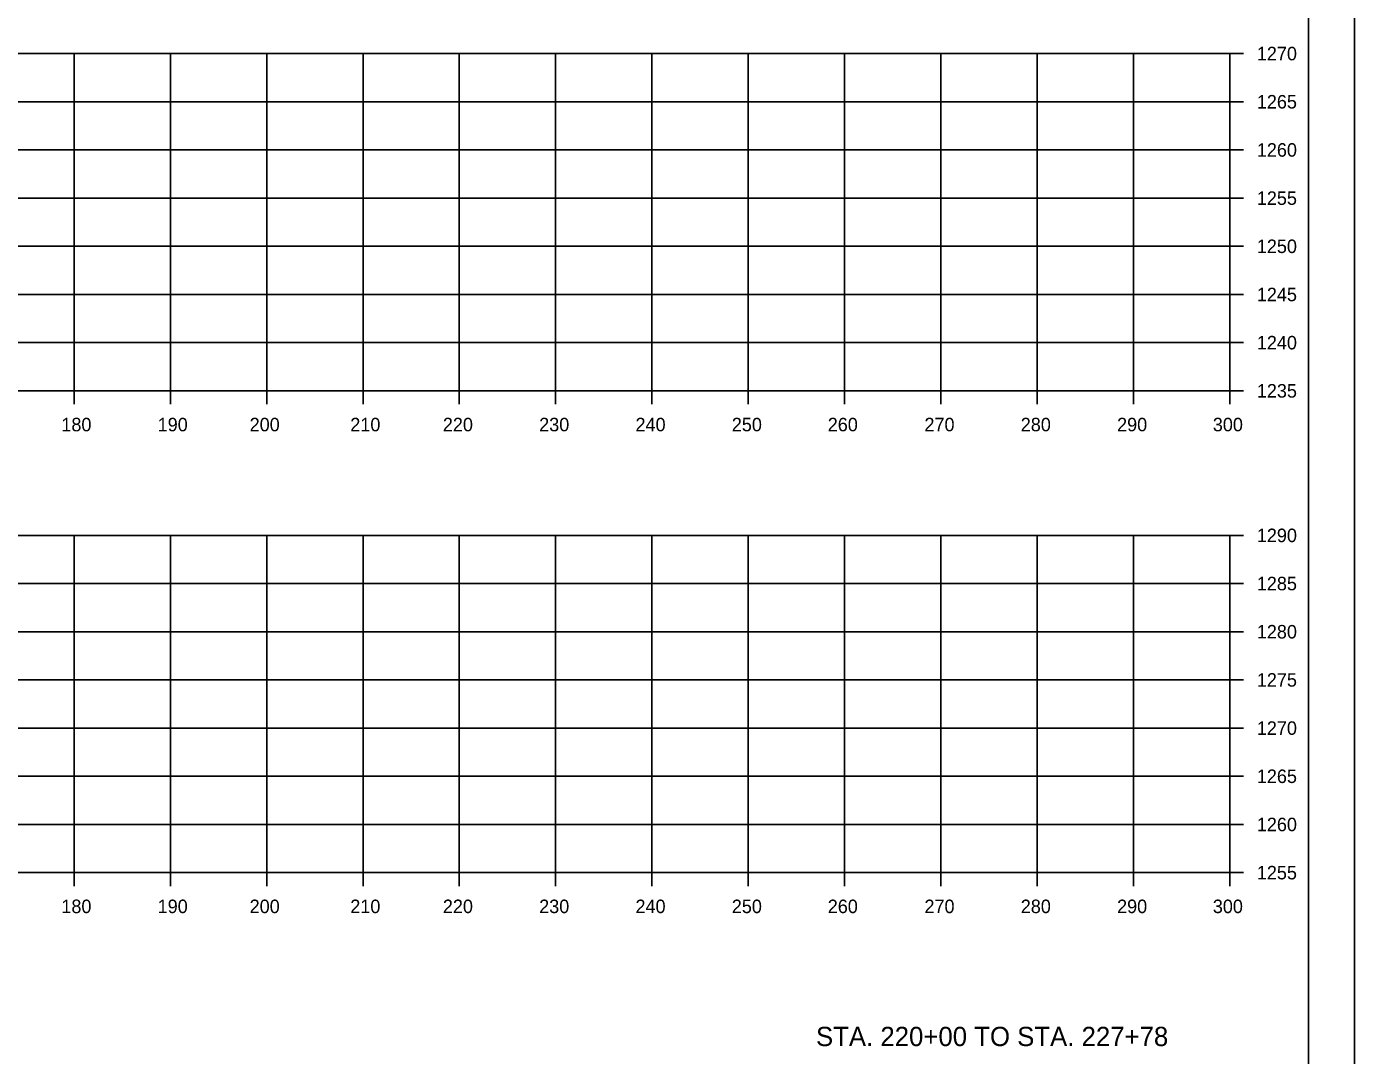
# Model space of a CAD drawing. Extents: x -70 to 701944, y -4 to 666871.
# Drawn here: x 678527 to 678664.8, y 652174 to 652280.7 of the extents above; entities that cross this region are included whole.
import ezdxf

# ---------------------------------------------------------------- set-up
doc = ezdxf.new("R2010")
doc.units = 0
for name, color, linetype in [('R_Axis', 7, 'Continuous'), ('R_Axis Annot', 7, 'Continuous'), ('R_Border', 7, 'Continuous'), ('R_Draft', 7, 'Continuous'), ('R_Grid', 7, 'Continuous'), ('R_No Plot', 7, 'Continuous')]:
    doc.layers.add(name, color=color, linetype=linetype)

msp = doc.modelspace()

# ---------------------------------------------------------------- linework, layer by layer
at = {"layer": 'R_Axis'}
for p, q in [((678651.91, 652242.94), (678651.91, 652277.94)), ((678653.31, 652277.94), (678651.91, 652277.94)), ((678653.31, 652272.94), (678651.91, 652272.94)), ((678653.31, 652267.94), (678651.91, 652267.94)), ((678653.31, 652262.94), (678651.91, 652262.94)), ((678653.31, 652257.94), (678651.91, 652257.94)), ((678653.31, 652252.94), (678651.91, 652252.94)), ((678653.31, 652247.94), (678651.91, 652247.94)), ((678351.91, 652242.94), (678651.91, 652242.94)), ((678531.91, 652241.54), (678531.91, 652242.94)), ((678541.91, 652241.54), (678541.91, 652242.94)), ((678551.91, 652241.54), (678551.91, 652242.94)), ((678561.91, 652241.54), (678561.91, 652242.94)), ((678571.91, 652241.54), (678571.91, 652242.94)), ((678581.91, 652241.54), (678581.91, 652242.94)), ((678591.91, 652241.54), (678591.91, 652242.94)), ((678601.91, 652241.54), (678601.91, 652242.94)), ((678611.91, 652241.54), (678611.91, 652242.94)), ((678621.91, 652241.54), (678621.91, 652242.94)), ((678631.91, 652241.54), (678631.91, 652242.94)), ((678641.91, 652241.54), (678641.91, 652242.94)), ((678651.91, 652241.54), (678651.91, 652242.94)), ((678653.31, 652242.94), (678651.91, 652242.94)), ((678651.91, 652192.94), (678651.91, 652227.94)), ((678653.31, 652227.94), (678651.91, 652227.94)), ((678653.31, 652222.94), (678651.91, 652222.94)), ((678653.31, 652217.94), (678651.91, 652217.94)), ((678653.31, 652212.94), (678651.91, 652212.94)), ((678653.31, 652207.94), (678651.91, 652207.94)), ((678653.31, 652202.94), (678651.91, 652202.94)), ((678653.31, 652197.94), (678651.91, 652197.94)), ((678351.91, 652192.94), (678651.91, 652192.94)), ((678531.91, 652191.54), (678531.91, 652192.94)), ((678541.91, 652191.54), (678541.91, 652192.94)), ((678551.91, 652191.54), (678551.91, 652192.94)), ((678561.91, 652191.54), (678561.91, 652192.94)), ((678571.91, 652191.54), (678571.91, 652192.94)), ((678581.91, 652191.54), (678581.91, 652192.94)), ((678591.91, 652191.54), (678591.91, 652192.94)), ((678601.91, 652191.54), (678601.91, 652192.94)), ((678611.91, 652191.54), (678611.91, 652192.94)), ((678621.91, 652191.54), (678621.91, 652192.94)), ((678631.91, 652191.54), (678631.91, 652192.94)), ((678641.91, 652191.54), (678641.91, 652192.94)), ((678651.91, 652191.54), (678651.91, 652192.94)), ((678653.31, 652192.94), (678651.91, 652192.94))]:
    msp.add_line(p, q, dxfattribs=at)
at = {"layer": 'R_Border'}
msp.add_line((678660.09, 652172.94), (678660.09, 652378.4), dxfattribs=at)
at = {"layer": 'R_Grid'}
for p, q in [((678351.91, 652277.94), (678651.91, 652277.94)), ((678531.91, 652242.94), (678531.91, 652277.94)), ((678541.91, 652242.94), (678541.91, 652277.94)), ((678551.91, 652242.94), (678551.91, 652277.94)), ((678561.91, 652242.94), (678561.91, 652277.94)), ((678571.91, 652242.94), (678571.91, 652277.94)), ((678581.91, 652242.94), (678581.91, 652277.94)), ((678591.91, 652242.94), (678591.91, 652277.94)), ((678601.91, 652242.94), (678601.91, 652277.94)), ((678611.91, 652242.94), (678611.91, 652277.94)), ((678621.91, 652242.94), (678621.91, 652277.94)), ((678631.91, 652242.94), (678631.91, 652277.94)), ((678641.91, 652242.94), (678641.91, 652277.94)), ((678651.91, 652242.94), (678651.91, 652277.94)), ((678351.91, 652272.94), (678651.91, 652272.94)), ((678351.91, 652267.94), (678651.91, 652267.94)), ((678351.91, 652262.94), (678651.91, 652262.94)), ((678351.91, 652257.94), (678651.91, 652257.94)), ((678351.91, 652252.94), (678651.91, 652252.94)), ((678351.91, 652247.94), (678651.91, 652247.94)), ((678351.91, 652242.94), (678651.91, 652242.94)), ((678351.91, 652227.94), (678651.91, 652227.94)), ((678531.91, 652192.94), (678531.91, 652227.94)), ((678541.91, 652192.94), (678541.91, 652227.94)), ((678551.91, 652192.94), (678551.91, 652227.94)), ((678561.91, 652192.94), (678561.91, 652227.94)), ((678571.91, 652192.94), (678571.91, 652227.94)), ((678581.91, 652192.94), (678581.91, 652227.94)), ((678591.91, 652192.94), (678591.91, 652227.94)), ((678601.91, 652192.94), (678601.91, 652227.94)), ((678611.91, 652192.94), (678611.91, 652227.94)), ((678621.91, 652192.94), (678621.91, 652227.94)), ((678631.91, 652192.94), (678631.91, 652227.94)), ((678641.91, 652192.94), (678641.91, 652227.94)), ((678651.91, 652192.94), (678651.91, 652227.94)), ((678351.91, 652222.94), (678651.91, 652222.94)), ((678351.91, 652217.94), (678651.91, 652217.94)), ((678351.91, 652212.94), (678651.91, 652212.94)), ((678351.91, 652207.94), (678651.91, 652207.94)), ((678351.91, 652202.94), (678651.91, 652202.94)), ((678351.91, 652197.94), (678651.91, 652197.94)), ((678351.91, 652192.94), (678651.91, 652192.94))]:
    msp.add_line(p, q, dxfattribs=at)
at = {"layer": 'R_No Plot'}
for points in [[(678331.5, 652382.29), (678664.84, 652382.29), (678664.84, 652168.96), (678331.5, 652168.96)], [(678577.83, 652378.4), (678577.83, 652368.52), (678613.56, 652368.52), (678613.56, 652365.6), (678636.76, 652365.6), (678636.76, 652341.27), (678660.09, 652341.27), (678660.09, 652172.94), (678343.91, 652172.94), (678343.91, 652378.4)]]:
    msp.add_lwpolyline(points, close=True, dxfattribs=at)

# ---------------------------------------------------------------- texts
at = {"layer": 'R_Axis Annot'}
for s, p in [('1270', (678654.71, 652277.24)), ('1265', (678654.71, 652272.24)), ('1260', (678654.71, 652267.24)), ('1255', (678654.71, 652262.24)), ('1250', (678654.71, 652257.24)), ('1245', (678654.71, 652252.24)), ('1240', (678654.71, 652247.24)), ('1235', (678654.71, 652242.24)), ('180', (678530.59, 652238.74)), ('190', (678540.59, 652238.74)), ('200', (678550.14, 652238.74)), ('210', (678560.59, 652238.74)), ('220', (678570.2, 652238.74)), ('230', (678580.2, 652238.74)), ('240', (678590.2, 652238.74)), ('250', (678600.2, 652238.74)), ('260', (678610.16, 652238.74)), ('270', (678620.2, 652238.74)), ('280', (678630.2, 652238.74)), ('290', (678640.2, 652238.74)), ('300', (678650.14, 652238.74)), ('1290', (678654.71, 652227.24)), ('1285', (678654.71, 652222.24)), ('1280', (678654.71, 652217.24)), ('1275', (678654.71, 652212.24)), ('1270', (678654.71, 652207.24)), ('1265', (678654.71, 652202.24)), ('1260', (678654.71, 652197.24)), ('1255', (678654.71, 652192.24)), ('180', (678530.59, 652188.74)), ('190', (678540.59, 652188.74)), ('200', (678550.14, 652188.74)), ('210', (678560.59, 652188.74)), ('220', (678570.2, 652188.74)), ('230', (678580.2, 652188.74)), ('240', (678590.2, 652188.74)), ('250', (678600.2, 652188.74)), ('260', (678610.16, 652188.74)), ('270', (678620.2, 652188.74)), ('280', (678630.2, 652188.74)), ('290', (678640.2, 652188.74)), ('300', (678650.14, 652188.74))]:
    msp.add_text(s, height=1.4, dxfattribs=at).set_placement(p)
at = {"layer": 'R_Draft'}
msp.add_text('STA. 220+00 TO STA. 227+78', height=2, dxfattribs=at).set_placement((678608.94, 652174.94))

doc.saveas('drawing.dxf')
